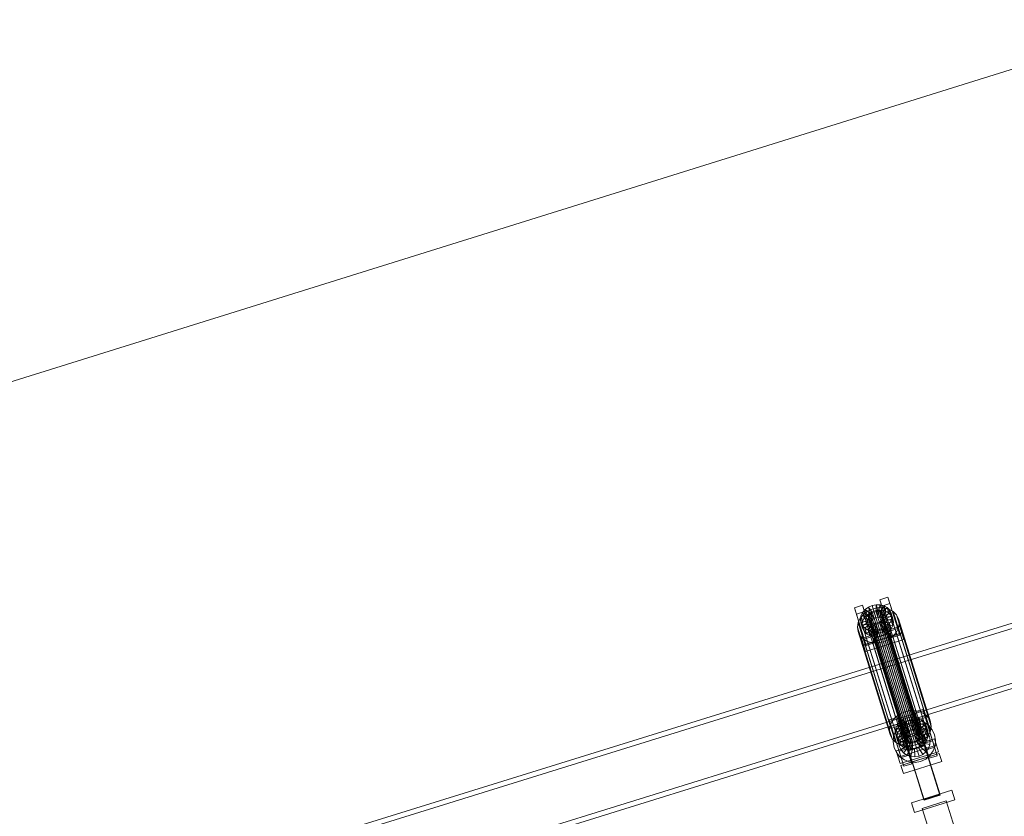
# Model space of a CAD drawing. Header units: millimetres. Extents: x -3490 to 61924, y -72580 to 6847.
# Tile 737 of 1056: x 16249 to 17426, y 1068 to 2021. Entities that reach past the tile are written whole.
import ezdxf

# ---------------------------------------------------------------- set-up
doc = ezdxf.new("R2010")
doc.units = ezdxf.units.MM
doc.layers.add('COTAS_P', color=1, linetype='Continuous', lineweight=0)
doc.layers.add('lateral_C02', color=7, linetype='Continuous', lineweight=0)
doc.dimstyles.new('R19_100', dxfattribs={"dimtxt": 250, "dimasz": 150, "dimexe": 150, "dimexo": 80, "dimgap": 100, "dimtad": 1, "dimtih": 1, "dimtoh": 1, "dimdsep": 46, "dimcen": 0.09, "dimadec": 0, "dimazin": 0, "dimtfac": 1, "dimtdec": 4, "dimtofl": 0, "dimtmove": 0, "dimatfit": 3, "dimfxl": 1, "dimtolj": 1, "dimtzin": 0, "dimarcsym": 0})

# ---------------------------------------------------------------- blocks, each defined once
blk = doc.blocks.new('DIM_R29_4')
at = {"layer": 'COTAS_P'}
for p, q in [((15248.4, 1279.1), (24311.8, 4109.1)), ((24311.8, 4109.1), (24155.2, 4107.3)), ((24311.8, 4109.1), (24182.1, 4021.4)), ((24580.1, 3250), (24311.8, 4109.1)), ((15248.4, 1279.1), (15378.1, 1366.8)), ((15248.4, 1279.1), (15405, 1280.8)), ((15516.6, 420), (15248.4, 1279.1))]:
    blk.add_line(p, q, dxfattribs=at)
blk.add_text('9495 P', height=250, rotation=17.3406, dxfattribs=at).set_placement((19750.3, 2789.5))

msp = doc.modelspace()

# ---------------------------------------------------------------- linework, layer by layer
at = {"layer": 'lateral_C02'}
for p, q in [((18224.729, 1544.304), (17288.772, 1253.81)), ((17290.55, 1248.079), (18226.507, 1538.574)), ((17309.174, 1188.074), (18245.131, 1478.568)), ((18246.91, 1472.838), (17310.953, 1182.344)), ((17246.899, 1317.716), (17256.444, 1320.696)), ((17256.444, 1320.696), (17258.825, 1313.027)), ((17268.195, 1283.174), (17256.444, 1320.696)), ((17263.558, 1318.328), (17268.094, 1320.3)), ((17268.094, 1320.3), (17272.946, 1321.26)), ((17270.542, 1312.483), (17268.094, 1320.3)), ((17268.094, 1320.3), (17270.134, 1313.727)), ((17272.84, 1312.937), (17272.946, 1321.26)), ((17272.946, 1321.26), (17277.785, 1321.142)), ((17272.946, 1321.26), (17274.986, 1314.686)), ((17275.132, 1312.882), (17277.785, 1321.142)), ((17277.262, 1312.319), (17282.28, 1319.954)), ((17277.444, 1327.253), (17286.99, 1330.234)), ((17279.825, 1319.584), (17277.444, 1327.253)), ((17277.444, 1327.253), (17289.195, 1289.731)), ((17277.785, 1321.142), (17282.28, 1319.954)), ((17277.785, 1321.142), (17279.825, 1314.568)), ((17289.37, 1322.565), (17279.825, 1319.584)), ((17291.575, 1282.062), (17279.825, 1319.584)), ((17282.28, 1319.954), (17286.126, 1317.778)), ((17282.28, 1319.954), (17284.321, 1313.381)), ((17286.99, 1330.234), (17289.37, 1322.565)), ((17298.74, 1292.711), (17286.99, 1330.234)), ((17289.37, 1322.565), (17301.121, 1285.042)), ((17249.279, 1310.047), (17246.899, 1317.716)), ((17246.899, 1317.716), (17258.649, 1280.193)), ((17258.825, 1313.027), (17249.279, 1310.047)), ((17261.03, 1272.524), (17249.279, 1310.047)), ((17253.924, 1305.37), (17257.957, 1310.093)), ((17254.023, 1303.822), (17254.713, 1307.97)), ((17254.713, 1307.97), (17256.631, 1311.946)), ((17264.203, 1306.642), (17254.713, 1307.97)), ((17254.713, 1307.97), (17256.753, 1301.396)), ((17256.631, 1311.946), (17259.648, 1315.479)), ((17265.112, 1308.526), (17256.631, 1311.946)), ((17256.631, 1311.946), (17258.672, 1305.372)), ((17257.957, 1310.093), (17263.184, 1313.902)), ((17257.957, 1310.093), (17296.212, 1186.838)), ((17261.689, 1308.905), (17258.672, 1305.372)), ((17258.825, 1313.027), (17270.575, 1275.505)), ((17259.648, 1315.479), (17263.558, 1318.328)), ((17266.541, 1310.199), (17259.648, 1315.479)), ((17259.648, 1315.479), (17261.689, 1308.905)), ((17265.598, 1311.755), (17261.689, 1308.905)), ((17261.689, 1308.905), (17268.582, 1303.626)), ((17263.184, 1313.902), (17269.247, 1316.538)), ((17263.184, 1313.902), (17301.439, 1190.648)), ((17263.536, 1305.773), (17263.863, 1307.738)), ((17268.393, 1311.549), (17263.558, 1318.328)), ((17263.558, 1318.328), (17265.598, 1311.755)), ((17263.863, 1307.738), (17264.772, 1309.621)), ((17263.863, 1307.738), (17308.239, 1164.762)), ((17265.112, 1308.526), (17264.203, 1306.642)), ((17264.772, 1309.621), (17266.201, 1311.295)), ((17264.772, 1309.621), (17309.148, 1166.646)), ((17266.541, 1310.199), (17265.112, 1308.526)), ((17267.152, 1301.952), (17265.112, 1308.526)), ((17270.134, 1313.727), (17265.598, 1311.755)), ((17265.598, 1311.755), (17270.433, 1304.975)), ((17266.201, 1311.295), (17268.053, 1312.645)), ((17266.201, 1311.295), (17310.577, 1168.319)), ((17268.393, 1311.549), (17266.541, 1310.199)), ((17268.582, 1303.626), (17266.541, 1310.199)), ((17268.053, 1312.645), (17270.202, 1313.579)), ((17268.053, 1312.645), (17312.429, 1169.669)), ((17270.542, 1312.483), (17268.393, 1311.549)), ((17270.433, 1304.975), (17268.393, 1311.549)), ((17269.247, 1316.538), (17275.734, 1317.821)), ((17269.247, 1316.538), (17307.502, 1193.284)), ((17274.986, 1314.686), (17270.134, 1313.727)), ((17270.134, 1313.727), (17272.582, 1305.909)), ((17270.202, 1313.579), (17272.5, 1314.033)), ((17270.202, 1313.579), (17314.577, 1170.603)), ((17272.84, 1312.937), (17270.542, 1312.483)), ((17272.582, 1305.909), (17270.542, 1312.483)), ((17272.5, 1314.033), (17274.792, 1313.977)), ((17272.5, 1314.033), (17316.876, 1171.058)), ((17275.132, 1312.882), (17272.84, 1312.937)), ((17274.88, 1306.364), (17272.84, 1312.937)), ((17274.792, 1313.977), (17276.922, 1313.415)), ((17274.792, 1313.977), (17319.168, 1171.002)), ((17274.986, 1314.686), (17274.88, 1306.364)), ((17279.825, 1314.568), (17274.986, 1314.686)), ((17277.262, 1312.319), (17275.132, 1312.882)), ((17277.172, 1306.308), (17275.132, 1312.882)), ((17275.734, 1317.821), (17282.203, 1317.663)), ((17275.734, 1317.821), (17313.989, 1194.567)), ((17276.922, 1313.415), (17278.743, 1312.384)), ((17276.922, 1313.415), (17321.297, 1170.439)), ((17279.825, 1314.568), (17277.172, 1306.308)), ((17279.083, 1311.288), (17277.262, 1312.319)), ((17279.302, 1305.746), (17277.262, 1312.319)), ((17278.743, 1312.384), (17280.133, 1310.955)), ((17278.743, 1312.384), (17323.119, 1169.409)), ((17279.083, 1311.288), (17286.126, 1317.778)), ((17280.473, 1309.859), (17279.083, 1311.288)), ((17281.123, 1304.715), (17279.083, 1311.288)), ((17284.321, 1313.381), (17279.302, 1305.746)), ((17284.321, 1313.381), (17279.825, 1314.568)), ((17280.133, 1310.955), (17280.996, 1309.226)), ((17280.133, 1310.955), (17324.508, 1167.98)), ((17280.473, 1309.859), (17289.059, 1314.762)), ((17281.336, 1308.13), (17280.473, 1309.859)), ((17282.513, 1303.286), (17280.473, 1309.859)), ((17281.273, 1307.313), (17280.946, 1305.348)), ((17280.996, 1309.226), (17281.273, 1307.313)), ((17325.371, 1166.25), (17280.996, 1309.226)), ((17288.166, 1311.205), (17281.123, 1304.715)), ((17281.273, 1307.313), (17325.649, 1164.338)), ((17290.881, 1311.11), (17281.336, 1308.13)), ((17281.336, 1308.13), (17283.376, 1301.556)), ((17281.613, 1306.218), (17281.336, 1308.13)), ((17281.613, 1306.218), (17291.467, 1307.073)), ((17282.203, 1317.663), (17288.213, 1316.076)), ((17282.203, 1317.663), (17320.458, 1194.409)), ((17291.1, 1308.188), (17282.513, 1303.286)), ((17288.166, 1311.205), (17284.321, 1313.381)), ((17286.126, 1317.778), (17289.059, 1314.762)), ((17286.126, 1317.778), (17288.166, 1311.205)), ((17291.1, 1308.188), (17288.166, 1311.205)), ((17288.213, 1316.076), (17293.353, 1313.167)), ((17288.213, 1316.076), (17326.467, 1192.821)), ((17289.059, 1314.762), (17290.881, 1311.11)), ((17289.059, 1314.762), (17291.1, 1308.188)), ((17291.467, 1307.073), (17290.777, 1302.925)), ((17292.922, 1304.537), (17290.881, 1311.11)), ((17290.881, 1311.11), (17291.467, 1307.073)), ((17292.922, 1304.537), (17291.1, 1308.188)), ((17291.467, 1307.073), (17293.507, 1300.5)), ((17293.353, 1313.167), (17297.275, 1309.134)), ((17293.353, 1313.167), (17331.608, 1189.912)), ((17297.275, 1309.134), (17299.711, 1304.253)), ((17297.275, 1309.134), (17335.53, 1185.88)), ((17250.436, 1294.509), (17251.359, 1300.054)), ((17251.359, 1300.054), (17253.924, 1305.37)), ((17251.359, 1300.054), (17289.614, 1176.8)), ((17253.924, 1305.37), (17292.179, 1182.115)), ((17263.876, 1304.677), (17254.023, 1303.822)), ((17254.023, 1303.822), (17256.063, 1297.248)), ((17254.608, 1299.785), (17254.023, 1303.822)), ((17264.154, 1302.765), (17254.608, 1299.785)), ((17254.608, 1299.785), (17256.649, 1293.211)), ((17256.43, 1296.133), (17254.608, 1299.785)), ((17256.753, 1301.396), (17256.063, 1297.248)), ((17256.063, 1297.248), (17265.917, 1298.104)), ((17256.063, 1297.248), (17256.649, 1293.211)), ((17265.017, 1301.036), (17256.43, 1296.133)), ((17256.43, 1296.133), (17258.47, 1289.56)), ((17259.364, 1293.117), (17256.43, 1296.133)), ((17256.649, 1293.211), (17266.194, 1296.191)), ((17258.672, 1305.372), (17256.753, 1301.396)), ((17256.753, 1301.396), (17266.243, 1300.069)), ((17258.672, 1305.372), (17267.152, 1301.952)), ((17266.406, 1299.607), (17259.364, 1293.117)), ((17268.228, 1298.576), (17263.209, 1290.941)), ((17263.814, 1303.861), (17263.536, 1305.773)), ((17263.536, 1305.773), (17307.912, 1162.798)), ((17264.677, 1302.131), (17263.814, 1303.861)), ((17263.814, 1303.861), (17308.189, 1160.885)), ((17264.203, 1306.642), (17263.876, 1304.677)), ((17265.917, 1298.104), (17263.876, 1304.677)), ((17263.876, 1304.677), (17264.154, 1302.765)), ((17266.194, 1296.191), (17264.154, 1302.765)), ((17264.154, 1302.765), (17265.017, 1301.036)), ((17266.243, 1300.069), (17264.203, 1306.642)), ((17266.066, 1300.702), (17264.677, 1302.131)), ((17264.677, 1302.131), (17309.052, 1159.156)), ((17267.057, 1294.462), (17265.017, 1301.036)), ((17265.017, 1301.036), (17266.406, 1299.607)), ((17265.917, 1298.104), (17266.243, 1300.069)), ((17266.194, 1296.191), (17265.917, 1298.104)), ((17267.888, 1299.671), (17266.066, 1300.702)), ((17266.066, 1300.702), (17310.442, 1157.727)), ((17267.057, 1294.462), (17266.194, 1296.191)), ((17266.243, 1300.069), (17267.152, 1301.952)), ((17268.447, 1293.033), (17266.406, 1299.607)), ((17266.406, 1299.607), (17268.228, 1298.576)), ((17267.152, 1301.952), (17268.582, 1303.626)), ((17270.357, 1298.013), (17267.705, 1289.753)), ((17270.017, 1299.109), (17267.888, 1299.671)), ((17267.888, 1299.671), (17312.263, 1156.696)), ((17270.268, 1292.002), (17268.228, 1298.576)), ((17268.228, 1298.576), (17270.357, 1298.013)), ((17268.582, 1303.626), (17270.433, 1304.975)), ((17272.309, 1299.053), (17270.017, 1299.109)), ((17270.017, 1299.109), (17314.393, 1156.134)), ((17272.398, 1291.44), (17270.357, 1298.013)), ((17270.357, 1298.013), (17272.649, 1297.957)), ((17270.433, 1304.975), (17272.582, 1305.909)), ((17274.608, 1299.508), (17272.309, 1299.053)), ((17272.309, 1299.053), (17316.685, 1156.078)), ((17272.649, 1297.957), (17272.544, 1289.635)), ((17272.582, 1305.909), (17274.88, 1306.364)), ((17272.649, 1297.957), (17274.948, 1298.412)), ((17274.69, 1291.384), (17272.649, 1297.957)), ((17276.756, 1300.442), (17274.608, 1299.508)), ((17274.608, 1299.508), (17318.983, 1156.532)), ((17274.88, 1306.364), (17277.172, 1306.308)), ((17274.948, 1298.412), (17277.096, 1299.346)), ((17274.948, 1298.412), (17277.396, 1290.595)), ((17276.988, 1291.838), (17274.948, 1298.412)), ((17278.608, 1301.791), (17276.756, 1300.442)), ((17276.756, 1300.442), (17321.132, 1157.466)), ((17277.096, 1299.346), (17278.948, 1300.696)), ((17277.096, 1299.346), (17281.932, 1292.567)), ((17279.137, 1292.772), (17277.096, 1299.346)), ((17277.172, 1306.308), (17279.302, 1305.746)), ((17280.037, 1303.465), (17278.608, 1301.791)), ((17278.608, 1301.791), (17322.984, 1158.816)), ((17278.948, 1300.696), (17280.377, 1302.369)), ((17278.948, 1300.696), (17285.841, 1295.416)), ((17280.989, 1294.122), (17278.948, 1300.696)), ((17279.302, 1305.746), (17281.123, 1304.715)), ((17280.946, 1305.348), (17280.037, 1303.465)), ((17280.037, 1303.465), (17324.413, 1160.49)), ((17280.377, 1302.369), (17281.286, 1304.253)), ((17280.377, 1302.369), (17288.858, 1298.949)), ((17282.418, 1295.796), (17280.377, 1302.369)), ((17280.946, 1305.348), (17325.322, 1162.373)), ((17282.418, 1295.796), (17280.989, 1294.122)), ((17281.123, 1304.715), (17282.513, 1303.286)), ((17281.286, 1304.253), (17281.613, 1306.218)), ((17281.286, 1304.253), (17290.777, 1302.925)), ((17283.327, 1297.679), (17281.286, 1304.253)), ((17283.654, 1299.644), (17281.613, 1306.218)), ((17285.841, 1295.416), (17281.932, 1292.567)), ((17283.327, 1297.679), (17282.418, 1295.796)), ((17290.898, 1292.376), (17282.418, 1295.796)), ((17282.513, 1303.286), (17283.376, 1301.556)), ((17283.654, 1299.644), (17283.327, 1297.679)), ((17292.817, 1296.352), (17283.327, 1297.679)), ((17283.376, 1301.556), (17292.922, 1304.537)), ((17283.376, 1301.556), (17283.654, 1299.644)), ((17293.507, 1300.5), (17283.654, 1299.644)), ((17288.858, 1298.949), (17285.841, 1295.416)), ((17285.841, 1295.416), (17287.881, 1288.843)), ((17290.777, 1302.925), (17288.858, 1298.949)), ((17288.858, 1298.949), (17290.898, 1292.376)), ((17290.777, 1302.925), (17292.817, 1296.352)), ((17290.898, 1292.376), (17292.817, 1296.352)), ((17292.817, 1296.352), (17293.507, 1300.5)), ((17293.507, 1300.5), (17292.922, 1304.537)), ((17300.494, 1298.856), (17299.571, 1293.311)), ((17299.711, 1304.253), (17300.494, 1298.856)), ((17337.965, 1180.999), (17299.711, 1304.253)), ((17300.494, 1298.856), (17338.749, 1175.602)), ((17251.22, 1289.112), (17250.436, 1294.509)), ((17250.436, 1294.509), (17288.691, 1171.255)), ((17253.655, 1284.231), (17251.22, 1289.112)), ((17251.22, 1289.112), (17289.474, 1165.858)), ((17257.577, 1280.199), (17253.655, 1284.231)), ((17253.655, 1284.231), (17291.91, 1160.977)), ((17255.296, 1280.863), (17301.114, 1295.169)), ((17256.649, 1293.211), (17258.47, 1289.56)), ((17303.495, 1287.5), (17257.676, 1273.193)), ((17303.563, 1287.352), (17257.744, 1273.045)), ((17258.47, 1289.56), (17267.057, 1294.462)), ((17258.47, 1289.56), (17261.404, 1286.543)), ((17259.364, 1293.117), (17261.404, 1286.543)), ((17263.209, 1290.941), (17259.364, 1293.117)), ((17261.404, 1286.543), (17268.447, 1293.033)), ((17261.404, 1286.543), (17265.25, 1284.367)), ((17263.209, 1290.941), (17265.25, 1284.367)), ((17267.705, 1289.753), (17263.209, 1290.941)), ((17265.25, 1284.367), (17270.268, 1292.002)), ((17265.25, 1284.367), (17269.745, 1283.18)), ((17268.447, 1293.033), (17267.057, 1294.462)), ((17267.705, 1289.753), (17269.745, 1283.18)), ((17272.544, 1289.635), (17267.705, 1289.753)), ((17270.268, 1292.002), (17268.447, 1293.033)), ((17269.745, 1283.18), (17272.398, 1291.44)), ((17269.812, 1281.322), (17288.903, 1287.283)), ((17288.979, 1287.04), (17269.888, 1281.079)), ((17272.398, 1291.44), (17270.268, 1292.002)), ((17274.69, 1291.384), (17272.398, 1291.44)), ((17277.396, 1290.595), (17272.544, 1289.635)), ((17272.544, 1289.635), (17274.584, 1283.062)), ((17274.584, 1283.062), (17274.69, 1291.384)), ((17274.584, 1283.062), (17279.436, 1284.021)), ((17276.988, 1291.838), (17274.69, 1291.384)), ((17279.137, 1292.772), (17276.988, 1291.838)), ((17279.436, 1284.021), (17276.988, 1291.838)), ((17281.932, 1292.567), (17277.396, 1290.595)), ((17277.396, 1290.595), (17279.436, 1284.021)), ((17280.989, 1294.122), (17279.137, 1292.772)), ((17283.972, 1285.993), (17279.137, 1292.772)), ((17279.436, 1284.021), (17283.972, 1285.993)), ((17287.881, 1288.843), (17280.989, 1294.122)), ((17281.932, 1292.567), (17283.972, 1285.993)), ((17283.972, 1285.993), (17287.881, 1288.843)), ((17287.881, 1288.843), (17290.898, 1292.376)), ((17288.903, 1287.283), (17288.979, 1287.04)), ((17349.296, 1093.879), (17288.903, 1287.283)), ((17288.979, 1287.04), (17349.372, 1093.635)), ((17298.74, 1292.711), (17289.195, 1289.731)), ((17289.195, 1289.731), (17291.575, 1282.062)), ((17291.575, 1282.062), (17301.121, 1285.042)), ((17297.006, 1287.996), (17292.973, 1283.272)), ((17299.571, 1293.311), (17297.006, 1287.996)), ((17297.006, 1287.996), (17335.261, 1164.741)), ((17301.121, 1285.042), (17298.74, 1292.711)), ((17299.571, 1293.311), (17337.826, 1170.057)), ((17301.114, 1295.169), (17303.495, 1287.5)), ((17303.563, 1287.352), (17301.114, 1295.169)), ((17303.495, 1287.5), (17305.943, 1279.683)), ((17305.943, 1279.683), (17303.563, 1287.352)), ((17257.676, 1273.193), (17255.296, 1280.863)), ((17255.296, 1280.863), (17257.744, 1273.045)), ((17262.718, 1277.29), (17257.577, 1280.199)), ((17257.577, 1280.199), (17295.832, 1156.944)), ((17260.124, 1265.376), (17257.676, 1273.193)), ((17257.744, 1273.045), (17260.124, 1265.376)), ((17268.195, 1283.174), (17258.649, 1280.193)), ((17258.649, 1280.193), (17261.03, 1272.524)), ((17260.124, 1265.376), (17305.943, 1279.683)), ((17261.03, 1272.524), (17270.575, 1275.505)), ((17268.727, 1275.702), (17262.718, 1277.29)), ((17262.718, 1277.29), (17300.972, 1154.035)), ((17270.575, 1275.505), (17268.195, 1283.174)), ((17275.196, 1275.544), (17268.727, 1275.702)), ((17268.727, 1275.702), (17306.982, 1152.447)), ((17269.745, 1283.18), (17274.584, 1283.062)), ((17269.888, 1281.079), (17269.812, 1281.322)), ((17330.205, 1087.917), (17269.812, 1281.322)), ((17330.281, 1087.674), (17269.888, 1281.079)), ((17281.683, 1276.827), (17275.196, 1275.544)), ((17275.196, 1275.544), (17313.451, 1152.29)), ((17287.747, 1279.463), (17281.683, 1276.827)), ((17281.683, 1276.827), (17319.938, 1153.573)), ((17292.973, 1283.272), (17287.747, 1279.463)), ((17287.747, 1279.463), (17326.001, 1156.208)), ((17292.973, 1283.272), (17331.228, 1160.018)), ((17288.772, 1253.81), (16352.815, 963.315)), ((17309.174, 1188.074), (17288.772, 1253.81)), ((17288.772, 1253.81), (17290.55, 1248.079)), ((16354.593, 957.585), (17290.55, 1248.079)), ((17290.55, 1248.079), (17310.953, 1182.344)), ((17301.439, 1190.648), (17296.212, 1186.838)), ((17307.502, 1193.284), (17301.439, 1190.648)), ((17313.989, 1194.567), (17307.502, 1193.284)), ((17320.458, 1194.409), (17313.989, 1194.567)), ((17319.099, 1193.043), (17328.645, 1196.023)), ((17321.48, 1185.374), (17319.099, 1193.043)), ((17319.099, 1193.043), (17330.85, 1155.52)), ((17326.467, 1192.821), (17320.458, 1194.409)), ((17331.608, 1189.912), (17326.467, 1192.821)), ((17328.645, 1196.023), (17331.025, 1188.354)), ((17340.396, 1158.501), (17328.645, 1196.023)), ((17335.53, 1185.88), (17331.608, 1189.912)), ((16373.217, 897.579), (17309.174, 1188.074)), ((17310.953, 1182.344), (16374.996, 891.849)), ((17288.554, 1183.505), (17298.099, 1186.486)), ((17290.934, 1175.836), (17288.554, 1183.505)), ((17288.554, 1183.505), (17300.305, 1145.983)), ((17292.179, 1182.115), (17289.614, 1176.8)), ((17300.48, 1178.817), (17290.934, 1175.836)), ((17296.212, 1186.838), (17292.179, 1182.115)), ((17296.368, 1173.759), (17298.287, 1177.735)), ((17298.099, 1186.486), (17300.48, 1178.817)), ((17309.85, 1148.963), (17298.099, 1186.486)), ((17298.287, 1177.735), (17301.304, 1181.268)), ((17306.767, 1174.315), (17298.287, 1177.735)), ((17298.287, 1177.735), (17300.327, 1171.161)), ((17299.844, 1175.31), (17304.936, 1179.558)), ((17300.48, 1178.817), (17312.23, 1141.294)), ((17301.304, 1181.268), (17305.213, 1184.118)), ((17308.196, 1175.989), (17301.304, 1181.268)), ((17301.304, 1181.268), (17303.344, 1174.695)), ((17307.253, 1177.544), (17303.344, 1174.695)), ((17304.936, 1179.558), (17310.953, 1182.343)), ((17305.213, 1184.118), (17309.749, 1186.09)), ((17310.048, 1177.338), (17305.213, 1184.118)), ((17305.213, 1184.118), (17307.253, 1177.544)), ((17311.789, 1179.516), (17307.253, 1177.544)), ((17307.253, 1177.544), (17312.089, 1170.765)), ((17309.749, 1186.09), (17314.601, 1187.049)), ((17312.197, 1178.272), (17309.749, 1186.09)), ((17309.749, 1186.09), (17311.789, 1179.516)), ((17312.197, 1178.272), (17310.048, 1177.338)), ((17310.953, 1182.343), (17317.486, 1183.477)), ((17316.641, 1180.476), (17311.789, 1179.516)), ((17311.789, 1179.516), (17314.237, 1171.699)), ((17314.495, 1178.727), (17312.197, 1178.272)), ((17314.237, 1171.699), (17312.197, 1178.272)), ((17314.495, 1178.727), (17314.601, 1187.049)), ((17316.787, 1178.671), (17314.495, 1178.727)), ((17316.536, 1172.153), (17314.495, 1178.727)), ((17314.601, 1187.049), (17319.44, 1186.931)), ((17314.601, 1187.049), (17316.641, 1180.476)), ((17316.641, 1180.476), (17316.536, 1172.153)), ((17321.48, 1180.358), (17316.641, 1180.476)), ((17316.787, 1178.671), (17319.44, 1186.931)), ((17318.917, 1178.109), (17316.787, 1178.671)), ((17318.828, 1172.097), (17316.787, 1178.671)), ((17317.486, 1183.477), (17324.09, 1182.88)), ((17321.48, 1180.358), (17318.828, 1172.097)), ((17318.917, 1178.109), (17323.935, 1185.744)), ((17320.738, 1177.078), (17318.917, 1178.109)), ((17320.957, 1171.535), (17318.917, 1178.109)), ((17319.44, 1186.931), (17323.935, 1185.744)), ((17319.44, 1186.931), (17321.48, 1180.358)), ((17320.738, 1177.078), (17327.781, 1183.568)), ((17325.976, 1179.17), (17320.957, 1171.535)), ((17331.025, 1188.354), (17321.48, 1185.374)), ((17333.23, 1147.851), (17321.48, 1185.374)), ((17325.976, 1179.17), (17321.48, 1180.358)), ((17322.128, 1175.649), (17330.715, 1180.551)), ((17322.168, 1183.331), (17331.714, 1186.312)), ((17322.168, 1183.331), (17336.475, 1137.513)), ((17323.935, 1185.744), (17327.781, 1183.568)), ((17323.935, 1185.744), (17325.976, 1179.17)), ((17324.09, 1182.88), (17330.314, 1180.595)), ((17329.821, 1176.994), (17325.976, 1179.17)), ((17327.781, 1183.568), (17330.715, 1180.551)), ((17327.781, 1183.568), (17329.821, 1176.994)), ((17330.314, 1180.595), (17335.735, 1176.777)), ((17330.715, 1180.551), (17332.536, 1176.9)), ((17330.715, 1180.551), (17332.755, 1173.978)), ((17331.025, 1188.354), (17342.776, 1150.832)), ((17346.02, 1140.493), (17331.714, 1186.312)), ((17337.965, 1180.999), (17335.53, 1185.88)), ((17338.749, 1175.602), (17337.965, 1180.999)), ((17289.614, 1176.8), (17288.691, 1171.255)), ((17288.691, 1171.255), (17289.474, 1165.858)), ((17289.474, 1165.858), (17291.91, 1160.977)), ((17302.685, 1138.314), (17290.934, 1175.836)), ((17291.623, 1173.793), (17301.168, 1176.774)), ((17291.623, 1173.793), (17305.929, 1127.975)), ((17293.741, 1163.664), (17296.026, 1169.889)), ((17295.678, 1169.611), (17296.368, 1173.759)), ((17305.532, 1170.467), (17295.678, 1169.611)), ((17295.678, 1169.611), (17297.718, 1163.037)), ((17296.264, 1165.574), (17295.678, 1169.611)), ((17296.026, 1169.889), (17299.844, 1175.31)), ((17305.809, 1168.554), (17296.264, 1165.574)), ((17305.858, 1172.432), (17296.368, 1173.759)), ((17296.368, 1173.759), (17298.408, 1167.185)), ((17298.408, 1167.185), (17297.718, 1163.037)), ((17306.672, 1166.825), (17298.085, 1161.923)), ((17300.327, 1171.161), (17298.408, 1167.185)), ((17298.408, 1167.185), (17307.899, 1165.858)), ((17299.985, 1162.262), (17301.695, 1166.918)), ((17303.344, 1174.695), (17300.327, 1171.161)), ((17300.327, 1171.161), (17308.808, 1167.741)), ((17315.475, 1130.956), (17301.168, 1176.774)), ((17301.695, 1166.918), (17304.551, 1170.973)), ((17310.552, 1162.276), (17301.695, 1166.918)), ((17303.344, 1174.695), (17310.237, 1169.415)), ((17304.551, 1170.973), (17308.359, 1174.151)), ((17311.905, 1164.197), (17304.551, 1170.973)), ((17305.858, 1172.432), (17305.532, 1170.467)), ((17307.572, 1163.893), (17305.532, 1170.467)), ((17305.532, 1170.467), (17305.809, 1168.554)), ((17307.849, 1161.981), (17305.809, 1168.554)), ((17305.809, 1168.554), (17306.672, 1166.825)), ((17306.767, 1174.315), (17305.858, 1172.432)), ((17307.899, 1165.858), (17305.858, 1172.432)), ((17308.712, 1160.251), (17306.672, 1166.825)), ((17306.672, 1166.825), (17308.062, 1165.396)), ((17308.196, 1175.989), (17306.767, 1174.315)), ((17308.808, 1167.741), (17306.767, 1174.315)), ((17307.572, 1163.893), (17307.899, 1165.858)), ((17307.899, 1165.858), (17308.808, 1167.741)), ((17310.048, 1177.338), (17308.196, 1175.989)), ((17310.237, 1169.415), (17308.196, 1175.989)), ((17309.148, 1166.646), (17308.239, 1164.762)), ((17308.359, 1174.151), (17312.86, 1176.234)), ((17313.709, 1165.702), (17308.359, 1174.151)), ((17308.808, 1167.741), (17310.237, 1169.415)), ((17310.577, 1168.319), (17309.148, 1166.646)), ((17312.089, 1170.765), (17310.048, 1177.338)), ((17310.237, 1169.415), (17312.089, 1170.765)), ((17312.429, 1169.669), (17310.577, 1168.319)), ((17312.089, 1170.765), (17314.237, 1171.699)), ((17314.577, 1170.603), (17312.429, 1169.669)), ((17312.86, 1176.234), (17317.747, 1177.082)), ((17315.841, 1166.689), (17312.86, 1176.234)), ((17313.709, 1165.702), (17315.841, 1166.689)), ((17314.237, 1171.699), (17316.536, 1172.153)), ((17316.876, 1171.058), (17314.577, 1170.603)), ((17315.841, 1166.689), (17318.156, 1167.09)), ((17316.536, 1172.153), (17318.828, 1172.097)), ((17319.168, 1171.002), (17316.876, 1171.058)), ((17318.156, 1167.09), (17317.747, 1177.082)), ((17317.747, 1177.082), (17322.687, 1176.636)), ((17318.156, 1167.09), (17320.496, 1166.879)), ((17318.752, 1165.135), (17320.603, 1166.485)), ((17318.828, 1172.097), (17320.957, 1171.535)), ((17321.297, 1170.439), (17319.168, 1171.002)), ((17320.496, 1166.879), (17322.687, 1176.636)), ((17320.496, 1166.879), (17322.701, 1166.069)), ((17320.603, 1166.485), (17322.033, 1168.159)), ((17320.603, 1166.485), (17327.496, 1161.206)), ((17322.644, 1159.912), (17320.603, 1166.485)), ((17322.128, 1175.649), (17320.738, 1177.078)), ((17322.779, 1170.504), (17320.738, 1177.078)), ((17320.957, 1171.535), (17322.779, 1170.504)), ((17323.119, 1169.409), (17321.297, 1170.439)), ((17322.033, 1168.159), (17322.942, 1170.042)), ((17322.033, 1168.159), (17330.513, 1164.739)), ((17324.073, 1161.585), (17322.033, 1168.159)), ((17322.991, 1173.919), (17322.128, 1175.649)), ((17324.168, 1169.075), (17322.128, 1175.649)), ((17322.687, 1176.636), (17327.343, 1174.927)), ((17322.701, 1166.069), (17327.343, 1174.927)), ((17322.701, 1166.069), (17324.622, 1164.716)), ((17329.821, 1176.994), (17322.779, 1170.504)), ((17322.779, 1170.504), (17324.168, 1169.075)), ((17322.942, 1170.042), (17323.268, 1172.007)), ((17322.942, 1170.042), (17332.432, 1168.715)), ((17324.982, 1163.469), (17322.942, 1170.042)), ((17332.536, 1176.9), (17322.991, 1173.919)), ((17322.991, 1173.919), (17325.031, 1167.346)), ((17323.268, 1172.007), (17322.991, 1173.919)), ((17324.508, 1167.98), (17323.119, 1169.409)), ((17323.268, 1172.007), (17333.122, 1172.863)), ((17325.309, 1165.434), (17323.268, 1172.007)), ((17332.755, 1173.978), (17324.168, 1169.075)), ((17324.168, 1169.075), (17325.031, 1167.346)), ((17325.371, 1166.25), (17324.508, 1167.98)), ((17324.622, 1164.716), (17331.398, 1172.07)), ((17325.031, 1167.346), (17334.577, 1170.326)), ((17325.031, 1167.346), (17325.309, 1165.434)), ((17335.163, 1166.289), (17325.309, 1165.434)), ((17325.649, 1164.338), (17325.371, 1166.25)), ((17326.127, 1162.912), (17334.576, 1168.262)), ((17327.343, 1174.927), (17331.398, 1172.07)), ((17332.755, 1173.978), (17329.821, 1176.994)), ((17332.432, 1168.715), (17330.513, 1164.739)), ((17331.398, 1172.07), (17334.576, 1168.262)), ((17333.122, 1172.863), (17332.432, 1168.715)), ((17332.432, 1168.715), (17334.472, 1162.141)), ((17334.577, 1170.326), (17332.536, 1176.9)), ((17332.536, 1176.9), (17333.122, 1172.863)), ((17334.577, 1170.326), (17332.755, 1173.978)), ((17333.122, 1172.863), (17335.163, 1166.289)), ((17334.472, 1162.141), (17335.163, 1166.289)), ((17334.576, 1168.262), (17336.66, 1163.761)), ((17335.163, 1166.289), (17334.577, 1170.326)), ((17335.261, 1164.741), (17337.826, 1170.057)), ((17335.735, 1176.777), (17339.983, 1171.686)), ((17337.826, 1170.057), (17338.749, 1175.602)), ((17339.983, 1171.686), (17342.769, 1165.668)), ((17291.91, 1160.977), (17295.832, 1156.944)), ((17293.145, 1157.061), (17293.741, 1163.664)), ((17294.278, 1150.527), (17293.145, 1157.061)), ((17295.832, 1156.944), (17300.972, 1154.035)), ((17296.264, 1165.574), (17298.304, 1159)), ((17298.085, 1161.923), (17296.264, 1165.574)), ((17296.951, 1146.652), (17342.77, 1160.958)), ((17297.718, 1163.037), (17307.572, 1163.893)), ((17297.718, 1163.037), (17298.304, 1159)), ((17298.085, 1161.923), (17300.126, 1155.349)), ((17301.019, 1158.906), (17298.085, 1161.923)), ((17298.304, 1159), (17307.849, 1161.981)), ((17298.304, 1159), (17300.126, 1155.349)), ((17299.539, 1157.322), (17299.985, 1162.262)), ((17309.531, 1157.73), (17299.539, 1157.322)), ((17300.387, 1152.435), (17299.539, 1157.322)), ((17309.742, 1160.07), (17299.985, 1162.262)), ((17300.126, 1155.349), (17308.712, 1160.251)), ((17300.126, 1155.349), (17303.059, 1152.333)), ((17309.932, 1155.415), (17300.387, 1152.435)), ((17300.972, 1154.035), (17306.982, 1152.447)), ((17308.062, 1165.396), (17301.019, 1158.906)), ((17301.019, 1158.906), (17303.059, 1152.333)), ((17304.865, 1156.73), (17301.019, 1158.906)), ((17303.059, 1152.333), (17310.102, 1158.823)), ((17309.883, 1164.365), (17304.865, 1156.73)), ((17304.865, 1156.73), (17306.905, 1150.157)), ((17309.36, 1155.543), (17304.865, 1156.73)), ((17306.905, 1150.157), (17311.923, 1157.792)), ((17307.849, 1161.981), (17307.572, 1163.893)), ((17308.712, 1160.251), (17307.849, 1161.981)), ((17308.239, 1164.762), (17307.912, 1162.798)), ((17307.912, 1162.798), (17308.189, 1160.885)), ((17310.102, 1158.823), (17308.062, 1165.396)), ((17308.062, 1165.396), (17309.883, 1164.365)), ((17308.189, 1160.885), (17309.052, 1159.156)), ((17310.102, 1158.823), (17308.712, 1160.251)), ((17309.052, 1159.156), (17310.442, 1157.727)), ((17312.013, 1163.803), (17309.36, 1155.543)), ((17309.36, 1155.543), (17311.4, 1148.969)), ((17314.199, 1155.425), (17309.36, 1155.543)), ((17309.531, 1157.73), (17309.742, 1160.07)), ((17309.932, 1155.415), (17309.531, 1157.73)), ((17309.742, 1160.07), (17310.552, 1162.276)), ((17311.923, 1157.792), (17309.883, 1164.365)), ((17309.883, 1164.365), (17312.013, 1163.803)), ((17310.919, 1153.283), (17309.932, 1155.415)), ((17311.923, 1157.792), (17310.102, 1158.823)), ((17310.442, 1157.727), (17312.263, 1156.696)), ((17310.552, 1162.276), (17311.905, 1164.197)), ((17311.4, 1148.969), (17314.053, 1157.229)), ((17311.905, 1164.197), (17313.709, 1165.702)), ((17314.053, 1157.229), (17311.923, 1157.792)), ((17314.053, 1157.229), (17312.013, 1163.803)), ((17312.013, 1163.803), (17314.305, 1163.747)), ((17312.263, 1156.696), (17314.393, 1156.134)), ((17316.345, 1157.173), (17314.053, 1157.229)), ((17314.305, 1163.747), (17314.199, 1155.425)), ((17319.051, 1156.384), (17314.199, 1155.425)), ((17314.199, 1155.425), (17316.239, 1148.851)), ((17314.305, 1163.747), (17316.603, 1164.201)), ((17316.345, 1157.173), (17314.305, 1163.747)), ((17314.393, 1156.134), (17316.685, 1156.078)), ((17316.239, 1148.851), (17316.345, 1157.173)), ((17318.643, 1157.628), (17316.345, 1157.173)), ((17316.603, 1164.201), (17318.752, 1165.135)), ((17316.603, 1164.201), (17319.051, 1156.384)), ((17318.643, 1157.628), (17316.603, 1164.201)), ((17316.685, 1156.078), (17318.983, 1156.532)), ((17320.792, 1158.562), (17318.643, 1157.628)), ((17321.091, 1149.811), (17318.643, 1157.628)), ((17318.752, 1165.135), (17323.587, 1158.356)), ((17320.792, 1158.562), (17318.752, 1165.135)), ((17318.983, 1156.532), (17321.132, 1157.466)), ((17323.587, 1158.356), (17319.051, 1156.384)), ((17319.051, 1156.384), (17321.091, 1149.811)), ((17319.938, 1153.573), (17326.001, 1156.208)), ((17322.644, 1159.912), (17320.792, 1158.562)), ((17325.627, 1151.783), (17320.792, 1158.562)), ((17321.132, 1157.466), (17322.984, 1158.816)), ((17324.073, 1161.585), (17322.644, 1159.912)), ((17329.537, 1154.632), (17322.644, 1159.912)), ((17322.984, 1158.816), (17324.413, 1160.49)), ((17327.496, 1161.206), (17323.587, 1158.356)), ((17323.587, 1158.356), (17325.627, 1151.783)), ((17324.982, 1163.469), (17324.073, 1161.585)), ((17332.554, 1158.165), (17324.073, 1161.585)), ((17324.413, 1160.49), (17325.322, 1162.373)), ((17324.622, 1164.716), (17326.127, 1162.912)), ((17325.309, 1165.434), (17324.982, 1163.469)), ((17334.472, 1162.141), (17324.982, 1163.469)), ((17325.322, 1162.373), (17325.649, 1164.338)), ((17325.627, 1151.783), (17329.537, 1154.632)), ((17326.001, 1156.208), (17331.228, 1160.018)), ((17326.127, 1162.912), (17327.114, 1160.78)), ((17327.305, 1156.126), (17326.495, 1153.92)), ((17336.66, 1163.761), (17327.114, 1160.78)), ((17327.114, 1160.78), (17327.516, 1158.465)), ((17327.516, 1158.465), (17327.305, 1156.126)), ((17327.305, 1156.126), (17337.061, 1153.934)), ((17330.513, 1164.739), (17327.496, 1161.206)), ((17327.496, 1161.206), (17329.537, 1154.632)), ((17327.516, 1158.465), (17337.507, 1158.874)), ((17329.537, 1154.632), (17332.554, 1158.165)), ((17330.513, 1164.739), (17332.554, 1158.165)), ((17340.396, 1158.501), (17330.85, 1155.52)), ((17330.85, 1155.52), (17333.23, 1147.851)), ((17331.228, 1160.018), (17335.261, 1164.741)), ((17332.554, 1158.165), (17334.472, 1162.141)), ((17336.66, 1163.761), (17337.507, 1158.874)), ((17337.507, 1158.874), (17337.061, 1153.934)), ((17342.776, 1150.832), (17340.396, 1158.501)), ((17342.769, 1165.668), (17343.902, 1159.135)), ((17342.77, 1160.958), (17345.15, 1153.289)), ((17345.218, 1153.141), (17342.77, 1160.958)), ((17343.902, 1159.135), (17343.306, 1152.531)), ((17297.063, 1144.51), (17294.278, 1150.527)), ((17299.332, 1138.983), (17296.951, 1146.652)), ((17296.951, 1146.652), (17299.399, 1138.835)), ((17301.311, 1139.419), (17297.063, 1144.51)), ((17345.15, 1153.289), (17299.332, 1138.983)), ((17345.218, 1153.141), (17299.399, 1138.835)), ((17309.85, 1148.963), (17300.305, 1145.983)), ((17300.305, 1145.983), (17302.685, 1138.314)), ((17302.471, 1147.934), (17300.387, 1152.435)), ((17301.78, 1131.166), (17347.598, 1145.472)), ((17302.469, 1128.99), (17348.288, 1143.297)), ((17310.919, 1153.283), (17302.471, 1147.934)), ((17305.648, 1144.125), (17302.471, 1147.934)), ((17303.059, 1152.333), (17306.905, 1150.157)), ((17312.425, 1151.479), (17305.648, 1144.125)), ((17309.703, 1141.269), (17305.648, 1144.125)), ((17306.905, 1150.157), (17311.4, 1148.969)), ((17306.982, 1152.447), (17313.451, 1152.29)), ((17314.345, 1150.126), (17309.703, 1141.269)), ((17312.23, 1141.294), (17309.85, 1148.963)), ((17312.425, 1151.479), (17310.919, 1153.283)), ((17311.381, 1147.386), (17330.472, 1153.348)), ((17311.629, 1146.593), (17311.381, 1147.386)), ((17329.89, 1088.12), (17311.381, 1147.386)), ((17311.4, 1148.969), (17316.239, 1148.851)), ((17330.72, 1152.555), (17311.629, 1146.593)), ((17330.138, 1087.327), (17311.629, 1146.593)), ((17314.345, 1150.126), (17312.425, 1151.479)), ((17313.451, 1152.29), (17319.938, 1153.573)), ((17316.551, 1149.317), (17314.345, 1150.126)), ((17316.551, 1149.317), (17314.359, 1139.56)), ((17316.239, 1148.851), (17321.091, 1149.811)), ((17318.891, 1149.105), (17316.551, 1149.317)), ((17321.206, 1149.507), (17318.891, 1149.105)), ((17318.891, 1149.105), (17319.299, 1139.114)), ((17321.091, 1149.811), (17325.627, 1151.783)), ((17323.338, 1150.494), (17321.206, 1149.507)), ((17321.206, 1149.507), (17324.186, 1139.961)), ((17325.142, 1151.999), (17323.338, 1150.494)), ((17323.338, 1150.494), (17328.687, 1142.045)), ((17326.495, 1153.92), (17325.142, 1151.999)), ((17325.142, 1151.999), (17332.496, 1145.223)), ((17326.495, 1153.92), (17335.352, 1149.278)), ((17332.496, 1145.223), (17328.687, 1142.045)), ((17330.472, 1153.348), (17330.72, 1152.555)), ((17348.981, 1094.082), (17330.472, 1153.348)), ((17330.72, 1152.555), (17349.229, 1093.289)), ((17335.352, 1149.278), (17332.496, 1145.223)), ((17333.23, 1147.851), (17342.776, 1150.832)), ((17337.061, 1153.934), (17335.352, 1149.278)), ((17341.021, 1146.307), (17337.202, 1140.886)), ((17343.306, 1152.531), (17341.021, 1146.307)), ((17345.15, 1153.289), (17347.598, 1145.472)), ((17347.598, 1145.472), (17345.218, 1153.141)), ((17351.268, 1133.751), (17348.288, 1143.297)), ((17301.78, 1131.166), (17299.332, 1138.983)), ((17299.399, 1138.835), (17301.78, 1131.166)), ((17306.732, 1135.601), (17301.311, 1139.419)), ((17302.685, 1138.314), (17312.23, 1141.294)), ((17305.45, 1119.445), (17351.268, 1133.751)), ((17305.929, 1127.975), (17315.475, 1130.956)), ((17312.957, 1133.315), (17306.732, 1135.601)), ((17314.359, 1139.56), (17309.703, 1141.269)), ((17319.561, 1132.719), (17312.957, 1133.315)), ((17319.299, 1139.114), (17314.359, 1139.56)), ((17334.924, 1139.124), (17315.833, 1133.163)), ((17330.02, 1087.726), (17315.833, 1133.163)), ((17324.186, 1139.961), (17319.299, 1139.114)), ((17326.094, 1133.852), (17319.561, 1132.719)), ((17328.687, 1142.045), (17324.186, 1139.961)), ((17332.111, 1136.638), (17326.094, 1133.852)), ((17337.202, 1140.886), (17332.111, 1136.638)), ((17334.924, 1139.124), (17349.111, 1093.687)), ((17336.475, 1137.513), (17346.02, 1140.493)), ((17302.469, 1128.99), (17305.45, 1119.445)), ((17315.022, 1084.091), (17363.513, 1099.232)), ((17367.09, 1087.777), (17363.513, 1099.232)), ((17315.022, 1084.091), (17318.599, 1072.636)), ((17318.599, 1072.636), (17367.09, 1087.777)), ((17327.93, 1077.645), (17356.566, 1086.587)), ((17348.981, 1094.082), (17329.89, 1088.12)), ((17329.89, 1088.12), (17330.138, 1087.327)), ((17349.111, 1093.687), (17330.02, 1087.726)), ((17330.138, 1087.327), (17349.229, 1093.289)), ((17349.296, 1093.879), (17330.205, 1087.917)), ((17330.205, 1087.917), (17330.281, 1087.674)), ((17330.281, 1087.674), (17349.372, 1093.635)), ((17349.229, 1093.289), (17348.981, 1094.082)), ((17349.372, 1093.635), (17349.296, 1093.879)), ((17386.339, 991.236), (17356.566, 1086.587)), ((17327.93, 1077.645), (17357.702, 982.295))]:
    msp.add_line(p, q, dxfattribs=at)

# ---------------------------------------------------------------- dimensions: what is measured, and where the dimension line sits
at = {"layer": 'COTAS_P'}
dim = msp.add_aligned_dim(p1=(15516.618, 420), p2=(24580.067, 3250), distance=900, text='<> P', dimstyle='R19_100', dxfattribs=at)
dim.commit()
dim.dimension.update_dxf_attribs({"geometry": 'DIM_R29_4', "text_midpoint": (19780.096, 2694.095)})

doc.saveas('drawing.dxf')
